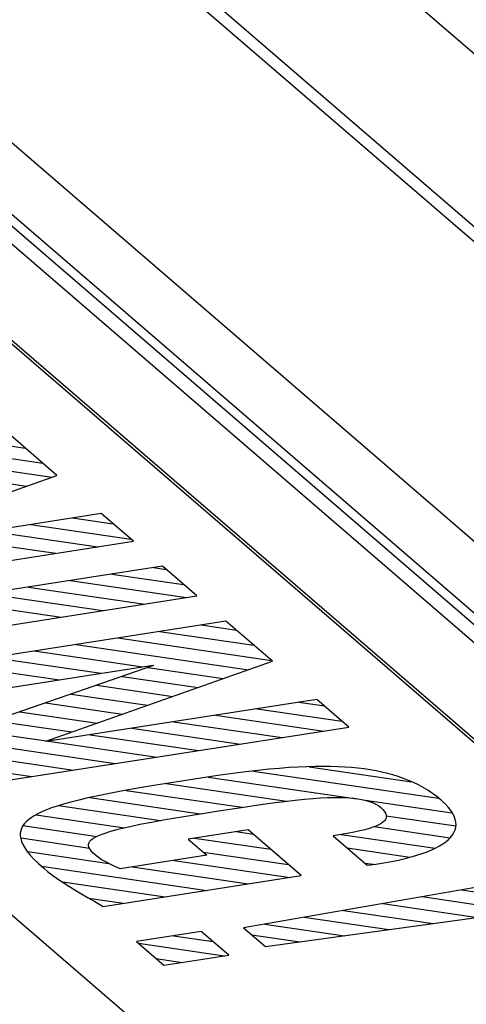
# Model space of a CAD drawing. Header units: millimetres. Extents: x -2579 to 1363, y -329 to 2298.
# Tile 257 of 280: x 1146.74 to 1150.23, y 1195 to 1202.69. Entities that reach past the tile are written whole.
import ezdxf

# ---------------------------------------------------------------- set-up
doc = ezdxf.new("R2010")
doc.units = ezdxf.units.MM
doc.header["$LTSCALE"] = 30.734
doc.layers.get('0').update_dxf_attribs({"linetype": 'CONTINUOUS'})

msp = doc.modelspace()

# ---------------------------------------------------------------- linework, layer by layer
at = {"color": 2}
for p, q in [((1167.1694, 1186.3801), (1135.9973, 1213.2905)), ((1167.6025, 1187.4783), (1138.453, 1212.6426)), ((1135.8815, 1211.0512), (1162.6944, 1187.904)), ((1135.6057, 1210.7288), (1162.4186, 1187.5816))]:
    msp.add_line(p, q, dxfattribs=at)
at = {"color": 7}
for p, q in [((1167.1451, 1186.5186), (1136.4149, 1213.0475)), ((1162.3535, 1187.403), (1135.3754, 1210.6929)), ((1162.4189, 1187.4885), (1135.6059, 1210.6357)), ((1161.3001, 1187.5595), (1141.0763, 1205.0184)), ((1161.2727, 1187.5553), (1141.0764, 1204.9905)), ((1136.6705, 1204.3317), (1156.8943, 1186.8729))]:
    msp.add_line(p, q, dxfattribs=at)
at = {"color": 250, "true_color": 0x1c1c1c}
for p, q in [((1147.0288, 1199.1314), (1146.6652, 1199.4453)), ((1146.3893, 1199.4023), (1146.7815, 1199.3448)), ((1145.7378, 1199.3007), (1146.9892, 1199.1175)), ((1146.0636, 1199.3515), (1146.9189, 1199.2262)), ((1145.412, 1199.25), (1146.7919, 1199.0479)), ((1145.258, 1198.5067), (1147.0288, 1199.1314)), ((1147.3745, 1198.833), (1145.2616, 1198.5037)), ((1147.6257, 1198.616), (1147.3745, 1198.833)), ((1146.8259, 1198.7475), (1147.6059, 1198.6332)), ((1147.1516, 1198.7982), (1147.4685, 1198.7518)), ((1146.5001, 1198.6967), (1147.3472, 1198.5726)), ((1144.5748, 1198.1405), (1147.6257, 1198.616)), ((1146.1743, 1198.6459), (1147.0214, 1198.5218)), ((1147.852, 1198.4207), (1144.801, 1197.9452)), ((1147.4583, 1198.3594), (1148.018, 1198.2774)), ((1147.7841, 1198.4101), (1147.8806, 1198.396)), ((1148.1211, 1198.1884), (1147.852, 1198.4207)), ((1147.1325, 1198.3086), (1148.0397, 1198.1757)), ((1146.481, 1198.2071), (1147.3882, 1198.0742)), ((1146.8068, 1198.2578), (1147.7139, 1198.125)), ((1145.0701, 1197.7129), (1148.1211, 1198.1884)), ((1146.1552, 1198.1563), (1147.0624, 1198.0234)), ((1148.3486, 1197.992), (1145.2976, 1197.5165)), ((1148.7121, 1197.6782), (1148.3486, 1197.992)), ((1147.8293, 1197.9111), (1148.5676, 1197.803)), ((1148.1551, 1197.9619), (1148.4302, 1197.9216)), ((1147.5035, 1197.8603), (1148.705, 1197.6844)), ((1146.852, 1197.7588), (1147.6992, 1197.6347)), ((1147.1778, 1197.8096), (1148.5252, 1197.6122)), ((1146.5262, 1197.708), (1147.3734, 1197.5839)), ((1146.9415, 1197.0535), (1148.7121, 1197.6782)), ((1145.5489, 1197.2996), (1147.7801, 1197.6473)), ((1147.7836, 1197.6443), (1145.9035, 1196.9934)), ((1146.2005, 1197.6572), (1147.0476, 1197.5332)), ((1147.7391, 1197.6289), (1148.3279, 1197.5426)), ((1147.7801, 1197.6473), (1147.7836, 1197.6443)), ((1147.5392, 1197.5597), (1148.1307, 1197.473)), ((1147.3393, 1197.4905), (1147.9334, 1197.4034)), ((1149.0579, 1197.3797), (1146.945, 1197.0504)), ((1147.1394, 1197.4212), (1147.7362, 1197.3338)), ((1148.9174, 1197.3578), (1149.1171, 1197.3286)), ((1149.3091, 1197.1628), (1149.0579, 1197.3797)), ((1146.7395, 1197.2828), (1147.3417, 1197.1947)), ((1146.9395, 1197.352), (1147.5389, 1197.2642)), ((1148.5916, 1197.307), (1149.2545, 1197.21)), ((1146.5396, 1197.2136), (1147.1444, 1197.1251)), ((1147.9401, 1197.2055), (1148.7871, 1197.0814)), ((1148.2658, 1197.2563), (1149.1129, 1197.1322)), ((1146.2582, 1196.6873), (1149.3091, 1197.1628)), ((1146.3397, 1197.1444), (1146.9471, 1197.0555)), ((1147.6143, 1197.1547), (1148.4613, 1197.0307)), ((1146.1398, 1197.0752), (1147.484, 1196.8783)), ((1146.945, 1197.0504), (1146.9415, 1197.0535)), ((1146.9628, 1197.0532), (1147.8098, 1196.9291)), ((1147.2885, 1197.104), (1148.1356, 1196.9799)), ((1145.9399, 1197.006), (1147.1583, 1196.8276)), ((1146.016, 1196.8964), (1146.8325, 1196.7768)), ((1148.598, 1196.8246), (1148.5041, 1196.8136)), ((1148.5614, 1196.819), (1150.0097, 1196.6069)), ((1148.6848, 1196.8337), (1148.598, 1196.8246)), ((1148.7657, 1196.841), (1148.6848, 1196.8337)), ((1148.8416, 1196.8468), (1148.7657, 1196.841)), ((1148.9132, 1196.8511), (1148.8416, 1196.8468)), ((1148.9811, 1196.854), (1148.9132, 1196.8511)), ((1149.0455, 1196.8557), (1148.9811, 1196.854)), ((1148.998, 1196.8536), (1149.7965, 1196.7366)), ((1149.107, 1196.8562), (1149.0455, 1196.8557)), ((1149.1658, 1196.8555), (1149.107, 1196.8562)), ((1149.2221, 1196.8538), (1149.1658, 1196.8555)), ((1149.2763, 1196.8509), (1149.2221, 1196.8538)), ((1149.3285, 1196.847), (1149.2763, 1196.8509)), ((1149.3788, 1196.842), (1149.3285, 1196.847)), ((1149.4276, 1196.836), (1149.3788, 1196.842)), ((1149.4749, 1196.8289), (1149.4276, 1196.836)), ((1149.5209, 1196.8207), (1149.4749, 1196.8289)), ((1149.5657, 1196.8115), (1149.5209, 1196.8207)), ((1148.1523, 1196.7644), (1147.9698, 1196.7362)), ((1148.2861, 1196.7842), (1148.1523, 1196.7644)), ((1148.21, 1196.772), (1149.371, 1196.602)), ((1148.4012, 1196.8003), (1148.2861, 1196.7842)), ((1148.5041, 1196.8136), (1148.4012, 1196.8003)), ((1149.6094, 1196.801), (1149.5657, 1196.8115)), ((1149.6521, 1196.7894), (1149.6094, 1196.801)), ((1149.6939, 1196.7765), (1149.6521, 1196.7894)), ((1149.7347, 1196.7624), (1149.6939, 1196.7765)), ((1149.7746, 1196.7468), (1149.7347, 1196.7624)), ((1149.8136, 1196.7298), (1149.7746, 1196.7468)), ((1147.5427, 1196.6646), (1147.4398, 1196.6452)), ((1147.6616, 1196.6857), (1147.5427, 1196.6646)), ((1147.5704, 1196.6687), (1148.4756, 1196.5362)), ((1147.8012, 1196.7091), (1147.6616, 1196.6857)), ((1147.9698, 1196.7362), (1147.8012, 1196.7091)), ((1147.8811, 1196.7217), (1148.8224, 1196.5839)), ((1149.8518, 1196.7113), (1149.8136, 1196.7298)), ((1149.8892, 1196.6912), (1149.8518, 1196.7113)), ((1149.9257, 1196.6693), (1149.8892, 1196.6912)), ((1149.9613, 1196.6456), (1149.9257, 1196.6693)), ((1147.1998, 1196.5933), (1147.1372, 1196.5773)), ((1147.2702, 1196.6098), (1147.1998, 1196.5933)), ((1147.3497, 1196.627), (1147.2702, 1196.6098)), ((1147.2853, 1196.612), (1148.1478, 1196.4857)), ((1147.4398, 1196.6452), (1147.3497, 1196.627)), ((1148.8057, 1196.5829), (1148.8884, 1196.5924)), ((1148.8884, 1196.5924), (1148.9619, 1196.5998)), ((1148.9619, 1196.5998), (1149.0279, 1196.6054)), ((1149.0279, 1196.6054), (1149.0873, 1196.6093)), ((1149.0873, 1196.6093), (1149.1411, 1196.6118)), ((1149.1411, 1196.6118), (1149.1899, 1196.613)), ((1149.1899, 1196.613), (1149.2345, 1196.613)), ((1149.2345, 1196.613), (1149.2751, 1196.6118)), ((1149.2751, 1196.6118), (1149.3124, 1196.6097)), ((1149.3124, 1196.6097), (1149.3466, 1196.6066)), ((1149.3466, 1196.6066), (1149.3782, 1196.6026)), ((1149.3782, 1196.6026), (1149.4073, 1196.5977)), ((1149.4073, 1196.5977), (1149.4342, 1196.5919)), ((1149.419, 1196.595), (1150.1127, 1196.4934)), ((1149.4342, 1196.5919), (1149.4592, 1196.5851)), ((1149.4592, 1196.5851), (1149.4824, 1196.5774)), ((1149.996, 1196.62), (1149.9613, 1196.6456)), ((1150.0298, 1196.5923), (1149.996, 1196.62)), ((1150.0375, 1196.5856), (1150.0298, 1196.5923)), ((1150.0642, 1196.5603), (1150.0375, 1196.5856)), ((1146.947, 1196.5161), (1146.9116, 1196.5011)), ((1146.9868, 1196.5312), (1146.947, 1196.5161)), ((1147.0314, 1196.5463), (1146.9868, 1196.5312)), ((1147.0813, 1196.5617), (1147.0314, 1196.5463)), ((1147.0408, 1196.5493), (1147.8388, 1196.4325)), ((1147.1372, 1196.5773), (1147.0813, 1196.5617)), ((1148.1643, 1196.4885), (1148.2902, 1196.5082)), ((1148.2902, 1196.5082), (1148.4689, 1196.5358)), ((1148.4689, 1196.5358), (1148.6018, 1196.5555)), ((1148.6018, 1196.5555), (1148.7114, 1196.5708)), ((1148.7114, 1196.5708), (1148.8057, 1196.5829)), ((1149.4824, 1196.5774), (1149.4933, 1196.5731)), ((1149.4933, 1196.5731), (1149.5038, 1196.5686)), ((1149.5038, 1196.5686), (1149.5234, 1196.5586)), ((1149.5234, 1196.5586), (1149.5413, 1196.5475)), ((1149.5413, 1196.5475), (1149.5575, 1196.535)), ((1149.5575, 1196.535), (1149.5742, 1196.5191)), ((1149.5742, 1196.5191), (1149.5866, 1196.5042)), ((1150.0868, 1196.5355), (1150.0642, 1196.5603)), ((1150.1056, 1196.5114), (1150.0868, 1196.5355)), ((1150.1206, 1196.4878), (1150.1056, 1196.5114)), ((1146.8066, 1196.4394), (1146.7884, 1196.4232)), ((1146.8278, 1196.4552), (1146.8066, 1196.4394)), ((1146.8522, 1196.4707), (1146.8278, 1196.4552)), ((1146.8801, 1196.4859), (1146.8522, 1196.4707)), ((1146.8673, 1196.4763), (1147.5552, 1196.3755)), ((1146.9116, 1196.5011), (1146.8801, 1196.4859)), ((1147.7667, 1196.4207), (1147.8745, 1196.4403)), ((1147.8745, 1196.4403), (1148.0049, 1196.4626)), ((1148.0049, 1196.4626), (1148.1643, 1196.4885)), ((1149.5858, 1196.4302), (1149.5746, 1196.4196)), ((1149.5939, 1196.4411), (1149.5858, 1196.4302)), ((1149.5866, 1196.5042), (1149.595, 1196.4902)), ((1149.599, 1196.4525), (1149.5939, 1196.4411)), ((1149.595, 1196.4902), (1149.5997, 1196.477)), ((1149.6004, 1196.4584), (1149.599, 1196.4525)), ((1149.5997, 1196.477), (1149.601, 1196.4644)), ((1149.5998, 1196.47), (1150.1431, 1196.3904)), ((1149.601, 1196.4644), (1149.6004, 1196.4584)), ((1150.1319, 1196.4649), (1150.1206, 1196.4878)), ((1150.1397, 1196.4426), (1150.1319, 1196.4649)), ((1150.1441, 1196.4208), (1150.1397, 1196.4426)), ((1146.7457, 1196.3529), (1146.7425, 1196.3335)), ((1146.7519, 1196.3714), (1146.7457, 1196.3529)), ((1146.7611, 1196.3893), (1146.7519, 1196.3714)), ((1146.7733, 1196.4065), (1146.7611, 1196.3893)), ((1146.7636, 1196.393), (1147.3422, 1196.3082)), ((1146.7805, 1196.4149), (1146.7733, 1196.4065)), ((1146.7884, 1196.4232), (1146.7805, 1196.4149)), ((1147.4414, 1196.3473), (1147.4858, 1196.3598)), ((1147.4858, 1196.3598), (1147.5387, 1196.3731)), ((1147.5387, 1196.3731), (1147.6017, 1196.3876)), ((1147.6017, 1196.3876), (1147.6769, 1196.4033)), ((1147.6769, 1196.4033), (1147.7667, 1196.4207)), ((1148.522, 1196.3609), (1148.0529, 1196.2878)), ((1148.9372, 1196.0024), (1148.522, 1196.3609)), ((1149.4336, 1196.3608), (1149.3943, 1196.3512)), ((1149.4676, 1196.3704), (1149.4336, 1196.3608)), ((1149.4967, 1196.38), (1149.4676, 1196.3704)), ((1149.5216, 1196.3897), (1149.4967, 1196.38)), ((1149.5064, 1196.3852), (1150.0957, 1196.2989)), ((1149.5427, 1196.3995), (1149.5216, 1196.3897)), ((1149.5603, 1196.4094), (1149.5427, 1196.3995)), ((1149.5746, 1196.4196), (1149.5603, 1196.4094)), ((1150.1293, 1196.3398), (1150.1377, 1196.3592)), ((1150.1377, 1196.3592), (1150.143, 1196.3791)), ((1150.143, 1196.3791), (1150.1452, 1196.3997)), ((1150.1452, 1196.3997), (1150.1441, 1196.4208)), ((1146.7425, 1196.3335), (1146.7425, 1196.3131)), ((1146.7425, 1196.3131), (1146.7458, 1196.2917)), ((1146.7458, 1196.2917), (1146.7526, 1196.269)), ((1146.7492, 1196.2966), (1147.2841, 1196.2182)), ((1147.2865, 1196.2711), (1147.2964, 1196.2817)), ((1147.2964, 1196.2817), (1147.3096, 1196.2922)), ((1147.3096, 1196.2922), (1147.3266, 1196.3027)), ((1147.3266, 1196.3027), (1147.3476, 1196.3133)), ((1147.3476, 1196.3133), (1147.3732, 1196.3242)), ((1147.3732, 1196.3242), (1147.4042, 1196.3355)), ((1147.4042, 1196.3355), (1147.4414, 1196.3473)), ((1148.0529, 1196.2878), (1148.199, 1196.1616)), ((1148.1019, 1196.2954), (1148.6991, 1196.208)), ((1148.4276, 1196.3462), (1148.5617, 1196.3266)), ((1149.2333, 1196.321), (1149.1854, 1196.3136)), ((1149.1854, 1196.3136), (1149.4527, 1196.0828)), ((1149.2957, 1196.3314), (1149.2333, 1196.321)), ((1149.2486, 1196.3245), (1149.9819, 1196.2171)), ((1149.3487, 1196.3414), (1149.2957, 1196.3314)), ((1149.3943, 1196.3512), (1149.3487, 1196.3414)), ((1150.0659, 1196.2677), (1150.0862, 1196.2849)), ((1150.0862, 1196.2849), (1150.1035, 1196.3027)), ((1150.1035, 1196.3027), (1150.1179, 1196.321)), ((1150.1179, 1196.321), (1150.1293, 1196.3398)), ((1146.7526, 1196.269), (1146.7631, 1196.2449)), ((1146.7631, 1196.2449), (1146.7777, 1196.2193)), ((1146.7777, 1196.2193), (1146.7967, 1196.1918)), ((1147.276, 1196.2376), (1147.2764, 1196.2492)), ((1147.2788, 1196.2252), (1147.276, 1196.2376)), ((1147.2764, 1196.2492), (1147.2799, 1196.2603)), ((1147.2851, 1196.2119), (1147.2788, 1196.2252)), ((1147.2799, 1196.2603), (1147.2865, 1196.2711)), ((1147.2953, 1196.1973), (1147.2851, 1196.2119)), ((1149.2947, 1196.2192), (1149.7854, 1196.1474)), ((1149.9201, 1196.1893), (1149.9553, 1196.2039)), ((1149.9553, 1196.2039), (1149.9874, 1196.2191)), ((1149.9874, 1196.2191), (1150.0166, 1196.2348)), ((1150.0166, 1196.2348), (1150.0427, 1196.251)), ((1150.0427, 1196.251), (1150.0659, 1196.2677)), ((1146.7967, 1196.1918), (1146.8204, 1196.1624)), ((1146.8008, 1196.1906), (1147.4338, 1196.0978)), ((1146.8204, 1196.1624), (1146.8495, 1196.1307)), ((1146.8495, 1196.1307), (1146.8843, 1196.0965)), ((1147.31, 1196.181), (1147.2953, 1196.1973)), ((1147.3301, 1196.1624), (1147.31, 1196.181)), ((1147.3505, 1196.1463), (1147.3301, 1196.1624)), ((1147.3754, 1196.1294), (1147.3505, 1196.1463)), ((1147.4049, 1196.1119), (1147.3754, 1196.1294)), ((1148.199, 1196.1616), (1147.5229, 1196.0563)), ((1147.943, 1196.1217), (1148.8502, 1195.9889)), ((1148.1696, 1196.187), (1148.8365, 1196.0894)), ((1149.6407, 1196.1128), (1149.6959, 1196.1241)), ((1149.6959, 1196.1241), (1149.7475, 1196.136)), ((1149.7475, 1196.136), (1149.7956, 1196.1485)), ((1149.7956, 1196.1485), (1149.8403, 1196.1616)), ((1149.8403, 1196.1616), (1149.8818, 1196.1752)), ((1149.8818, 1196.1752), (1149.9201, 1196.1893)), ((1146.8843, 1196.0965), (1146.9256, 1196.0594)), ((1146.9086, 1196.0763), (1148.1987, 1195.8873)), ((1146.9256, 1196.0594), (1146.9563, 1196.0344)), ((1147.4387, 1196.094), (1147.4049, 1196.1119)), ((1147.4765, 1196.076), (1147.4387, 1196.094)), ((1147.5175, 1196.0584), (1147.4765, 1196.076)), ((1147.5229, 1196.0563), (1147.5175, 1196.0584)), ((1147.6173, 1196.071), (1148.5244, 1195.9381)), ((1149.4321, 1196.1006), (1149.5005, 1196.0906)), ((1149.4527, 1196.0828), (1149.5193, 1196.0921)), ((1149.5193, 1196.0921), (1149.5819, 1196.1021)), ((1149.5819, 1196.1021), (1149.6407, 1196.1128)), ((1146.9563, 1196.0344), (1146.9972, 1196.0039)), ((1146.9972, 1196.0039), (1147.0495, 1195.9677)), ((1147.3905, 1195.7614), (1148.9372, 1196.0024)), ((1150.6824, 1195.9773), (1148.4862, 1195.595)), ((1147.0495, 1195.9677), (1147.1136, 1195.9256)), ((1147.0714, 1195.9539), (1147.8729, 1195.8366)), ((1147.1136, 1195.9256), (1147.1888, 1195.8785)), ((1150.1886, 1195.8913), (1150.9032, 1195.7867)), ((1147.1888, 1195.8785), (1147.2714, 1195.829)), ((1147.2714, 1195.829), (1147.3235, 1195.7988)), ((1147.2782, 1195.8252), (1147.5471, 1195.7858)), ((1149.8813, 1195.8379), (1150.6584, 1195.7241)), ((1147.3235, 1195.7988), (1147.3905, 1195.7614)), ((1148.6573, 1195.4473), (1150.9319, 1195.7619)), ((1149.5741, 1195.7844), (1150.3125, 1195.6762)), ((1148.9596, 1195.6774), (1149.6208, 1195.5806)), ((1149.2668, 1195.7309), (1149.9667, 1195.6284)), ((1148.4862, 1195.595), (1148.6573, 1195.4473)), ((1148.6523, 1195.6239), (1149.275, 1195.5327)), ((1148.1563, 1195.5654), (1147.6493, 1195.4864)), ((1147.9387, 1195.5315), (1148.2481, 1195.4862)), ((1148.3702, 1195.3808), (1148.1563, 1195.5654)), ((1148.5493, 1195.5405), (1148.9291, 1195.4849)), ((1147.6493, 1195.4864), (1147.8631, 1195.3017)), ((1147.6646, 1195.4731), (1148.3339, 1195.3751)), ((1147.802, 1195.3545), (1148.0081, 1195.3243)), ((1147.8631, 1195.3017), (1148.3702, 1195.3808))]:
    msp.add_line(p, q, dxfattribs=at)

doc.saveas('drawing.dxf')
